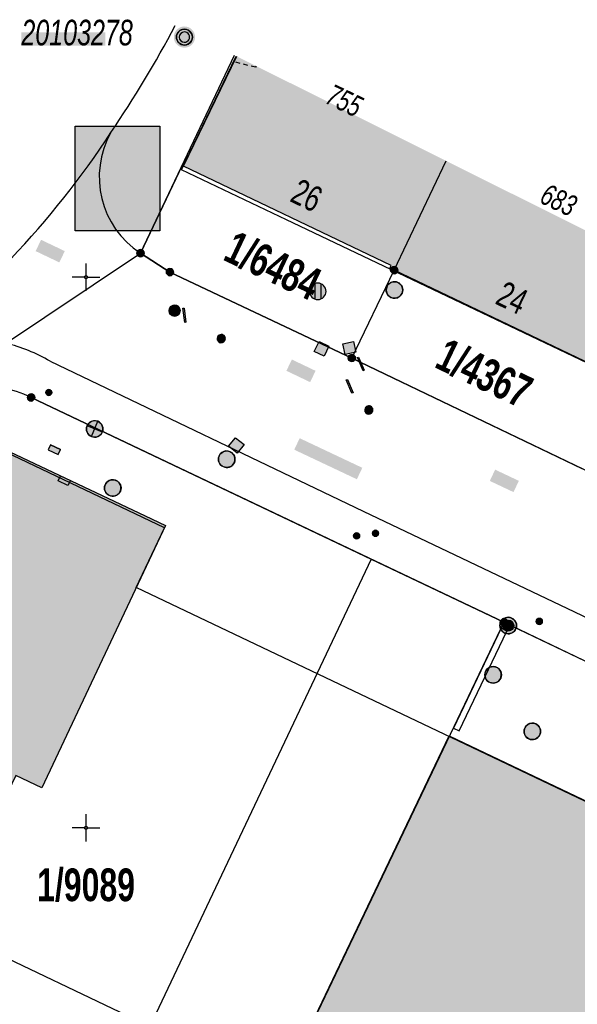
# Model space of a CAD drawing. Header units: metres. Extents: x 2695560 to 2696939, y 1260491 to 1262050.
# Tile 961 of 1005: x 2696523 to 2696548, y 1261817 to 1261862. Entities that reach past the tile are written whole.
import ezdxf

# ---------------------------------------------------------------- set-up
doc = ezdxf.new("R2010")
doc.units = ezdxf.units.M
doc.linetypes.add('AUSGEZOGEN', pattern=[0])
doc.linetypes.add('VERDECKT2_S2', pattern=[0.36, 0.2, -0.16])
for name, color, linetype in [('XR$1$AV_Flächen (EO)', 7, 'AUSGEZOGEN'), ('XR$1$AV_Gebäudeflächen (BB)', 7, 'AUSGEZOGEN'), ('XR$1$AV_Grenzpunkte', 7, 'AUSGEZOGEN'), ('XR$1$AV_Grundstück-Nr.', 7, 'AUSGEZOGEN'), ('XR$1$AV_Haus-Nr.', 7, 'AUSGEZOGEN'), ('XR$1$AV_Koordinatennetzpunkte', 7, 'AUSGEZOGEN'), ('XR$1$AV_Lagefixpunkt-Nr.', 7, 'AUSGEZOGEN'), ('XR$1$AV_Lagefixpunkte', 7, 'AUSGEZOGEN'), ('XR$1$AV_Linien (BB)', 7, 'AUSGEZOGEN'), ('XR$1$AV_Linien (EO)', 7, 'AUSGEZOGEN'), ('XR$1$AV_Versicherung-Nr.', 7, 'AUSGEZOGEN'), ('XR$1$AW_LK_Einlaufschacht alt', 24, 'AUSGEZOGEN'), ('XR$1$AW_LK_Schachtdeckel', 24, 'AUSGEZOGEN'), ('XR$1$EW_LK_Knoten', 1, 'AUSGEZOGEN'), ('XR$1$GA_LK_Rohrleitungsteil', 32, 'AUSGEZOGEN'), ('XR$1$GA_LK_Siphon', 32, 'AUSGEZOGEN'), ('XR$1$Liegenschaftsgrenzen', 7, 'AUSGEZOGEN'), ('XR$1$PFAV', 255, 'AUSGEZOGEN'), ('XR$1$PFAW', 255, 'AUSGEZOGEN'), ('XR$1$PFEW', 255, 'AUSGEZOGEN'), ('XR$1$PFGA', 255, 'AUSGEZOGEN'), ('XR$1$PFWA', 255, 'AUSGEZOGEN'), ('XR$1$RAEW', 8, 'AUSGEZOGEN'), ('XR$1$RP_Abstandslinie', 7, 'AUSGEZOGEN'), ('XR$1$WA_LK_Absperrarmatur', 171, 'AUSGEZOGEN'), ('XR$1$WA_LK_Hydrant', 171, 'AUSGEZOGEN')]:
    doc.layers.add(name, color=color, linetype=linetype)
doc.styles.add('ARIAL', font='arial.ttf')

# ---------------------------------------------------------------- blocks, each defined once
blk = doc.blocks.new('COMPLEXOBJECT_397')
at = {"layer": 'XR$1$AV_Linien (BB)', "color": 7, "linetype": 'AUSGEZOGEN', "transparency": 33554687}
for points in [[(6527.873, 11800.639), (6541.482, 11829.176), (6553.928, 11823.241)], [(6555.095, 11821.288), (6558.011, 11819.834), (6558.585, 11821.007), (6558.904, 11820.882)]]:
    blk.add_lwpolyline(points, dxfattribs=at)
for centre, radius, start, end in [((6551.92, 11820.719), 3.224, 33.0921, 51.4777), ((6551.926, 11820.717), 3.22, 10.2197, 33.1839)]:
    blk.add_arc(centre, radius, start, end, dxfattribs=at)
blk = doc.blocks.new('COMPLEXOBJECT_421')
at = {"layer": 'XR$1$AV_Linien (BB)', "color": 7, "linetype": 'AUSGEZOGEN', "transparency": 33554687}
blk.add_line((6522.51, 11844.54), (6537.947, 11837.193), dxfattribs=at)
for centre, radius, start, end in [((6520.231, 11839.369), 5.712, 94.9328, 123.7235), ((6520.142, 11839.563), 5.512, 64.555, 94.1807)]:
    blk.add_arc(centre, radius, start, end, dxfattribs=at)
blk = doc.blocks.new('COMPLEXOBJECT_702')
at = {"layer": 'XR$1$AV_Linien (BB)', "color": 7, "linetype": 'AUSGEZOGEN', "transparency": 33554687}
blk.add_lwpolyline([(6537.578, 11839.375), (6556.751, 11830.231), (6578.124, 11820.085), (6587.532, 11815.592)], dxfattribs=at)
blk.add_arc((6585.17, 11810.021), 6.052, 18.2129, 67.022, dxfattribs=at)
blk = doc.blocks.new('COMPLEXOBJECT_704')
at = {"layer": 'XR$1$AV_Linien (BB)', "color": 7, "linetype": 'AUSGEZOGEN', "transparency": 33554687}
blk.add_line((6523.369, 11846.184), (6537.578, 11839.375), dxfattribs=at)
blk.add_arc((6519.792, 11840.216), 6.958, 59.0645, 77.0191, dxfattribs=at)
blk = doc.blocks.new('COMPLEXOBJECT_1236')
at = {"layer": 'XR$1$Liegenschaftsgrenzen', "color": 7, "linetype": 'AUSGEZOGEN', "transparency": 33554687}
blk.add_line((6543.961, 11834.331), (6522.51, 11844.54), dxfattribs=at)
for centre, radius, start, end in [((6520.231, 11839.369), 5.712, 94.9328, 123.7235), ((6520.142, 11839.563), 5.512, 64.555, 94.1807)]:
    blk.add_arc(centre, radius, start, end, dxfattribs=at)
blk = doc.blocks.new('BWAV1')
at = {"layer": 'XR$1$PFAV', "transparency": 33554687}
blk.add_hatch(color=7, dxfattribs=at).paths.add_polyline_path([(0.67, 0), (0.656, 0.135), (0.616, 0.264), (0.55, 0.383), (0.462, 0.486), (0.354, 0.569), (0.233, 0.628), (0.101, 0.662), (-0.034, 0.669), (-0.168, 0.649), (-0.295, 0.602), (-0.41, 0.53), (-0.508, 0.436), (-0.586, 0.325), (-0.639, 0.201), (-0.667, 0.068), (-0.667, -0.068), (-0.639, -0.201), (-0.586, -0.325), (-0.508, -0.436), (-0.41, -0.53), (-0.295, -0.602), (-0.168, -0.649), (-0.034, -0.669), (0.101, -0.662), (0.233, -0.628), (0.354, -0.569), (0.462, -0.486), (0.55, -0.383), (0.616, -0.264), (0.656, -0.135)])
at = {"color": 7, "transparency": 33554687}
for radius, start, end in [(0.5, 91.19481, 268.80519), (0.326, 91.19481, 268.80519), (0.5, 268.80519, 91.19481), (0.326, 268.80519, 91.19481)]:
    blk.add_arc((0, 0), radius, start, end, dxfattribs=at)
at = {"layer": 'XR$1$PFAV', "transparency": 33554687}
blk.add_circle((0, 0), 0.5, dxfattribs=at)
blk = doc.blocks.new('BAV15')
at = {"layer": 'XR$1$PFAV', "transparency": 33554687}
blk.add_hatch(color=7, dxfattribs=at).paths.add_polyline_path([(0.5, 0), (0.49, 0.1), (0.46, 0.2), (0.41, 0.29), (0.34, 0.36), (0.26, 0.42), (0.17, 0.47), (0.08, 0.49), (-0.03, 0.5), (-0.13, 0.48), (-0.22, 0.45), (-0.31, 0.4), (-0.38, 0.33), (-0.44, 0.24), (-0.48, 0.15), (-0.5, 0.05), (-0.5, -0.05), (-0.48, -0.15), (-0.44, -0.24), (-0.38, -0.33), (-0.31, -0.4), (-0.22, -0.45), (-0.13, -0.48), (-0.03, -0.5), (0.08, -0.49), (0.17, -0.47), (0.26, -0.42), (0.34, -0.36), (0.41, -0.29), (0.46, -0.2), (0.49, -0.1)])
at = {"color": 7, "transparency": 33554687}
for start, end in [(90, 270), (270, 90)]:
    blk.add_arc((0, 0), 0.5, start, end, dxfattribs=at)
at = {"layer": 'XR$1$PFAV', "transparency": 33554687}
blk.add_circle((0, 0), 0.5, dxfattribs=at)
blk = doc.blocks.new('BAV2041')
at = {"color": 7, "transparency": 33554687}
for p, q in [((0, 0.5), (0, 0.05)), ((-0.05, 0), (-0.5, 0)), ((0.05, 0), (0.5, 0)), ((0, -0.05), (0, -0.5))]:
    blk.add_line(p, q, dxfattribs=at)
blk.add_circle((0, 0), 0.05, dxfattribs=at)
for start, end in [(90, 270), (270, 90)]:
    blk.add_arc((0, 0), 0.05, start, end, dxfattribs=at)
blk = doc.blocks.new('BAW2089')
at = {"layer": 'XR$1$PFAW', "transparency": 33554687}
blk.add_hatch(color=7, dxfattribs=at).paths.add_polyline_path([(-0.5, 0.5), (-0.5, -0.5), (0.5, -0.5), (0.5, 0.5)])
at = {"transparency": 33554687}
blk.add_lwpolyline([(-0.5, 0.5), (0.5, 0.5), (0.5, -0.5), (-0.5, -0.5), (-0.5, 0.5)], close=True, dxfattribs=at)
at = {"layer": 'XR$1$PFAW', "transparency": 33554687}
blk.add_lwpolyline([(-0.5, 0.5), (0.5, 0.5), (0.5, -0.5), (-0.5, -0.5), (-0.5, 0.5)], close=True, dxfattribs=at)
blk = doc.blocks.new('BAW2082')
at = {"layer": 'XR$1$PFAW', "transparency": 33554687}
blk.add_hatch(color=7, dxfattribs=at).paths.add_polyline_path([(0.509, -0.003), (0.499, 0.098), (0.469, 0.194), (0.42, 0.283), (0.354, 0.359), (0.274, 0.421), (0.183, 0.466), (0.085, 0.491), (-0.016, 0.496), (-0.116, 0.481), (-0.211, 0.446), (-0.297, 0.392), (-0.37, 0.323), (-0.428, 0.24), (-0.468, 0.147), (-0.488, 0.047), (-0.488, -0.054), (-0.468, -0.153), (-0.428, -0.246), (-0.37, -0.329), (-0.297, -0.398), (-0.211, -0.452), (-0.116, -0.487), (-0.016, -0.502), (0.085, -0.497), (0.183, -0.472), (0.274, -0.427), (0.354, -0.366), (0.42, -0.289), (0.469, -0.2), (0.499, -0.104)])
at = {"transparency": 33554687}
for start, end in [(91.19481, 268.80519), (268.80519, 91.19481)]:
    blk.add_arc((0.01, 0), 0.5, start, end, dxfattribs=at)
at = {"layer": 'XR$1$PFAW', "transparency": 33554687}
blk.add_circle((0.009, -0.003), 0.5, dxfattribs=at)
blk = doc.blocks.new('BAW2090')
at = {"layer": 'XR$1$PFAW', "lineweight": 25, "transparency": 33554687}
blk.add_hatch(color=7, dxfattribs=at).paths.add_polyline_path([(0.5, 0), (0.49, 0.101), (0.459, 0.197), (0.41, 0.286), (0.344, 0.362), (0.264, 0.424), (0.174, 0.469), (0.076, 0.494), (-0.025, 0.499), (-0.125, 0.484), (-0.22, 0.449), (-0.306, 0.395), (-0.379, 0.326), (-0.437, 0.243), (-0.477, 0.15), (-0.497, 0.051), (-0.497, -0.051), (-0.477, -0.15), (-0.437, -0.243), (-0.379, -0.326), (-0.306, -0.395), (-0.22, -0.449), (-0.125, -0.484), (-0.025, -0.499), (0.076, -0.494), (0.174, -0.469), (0.264, -0.424), (0.344, -0.362), (0.41, -0.286), (0.459, -0.197), (0.49, -0.101)])
at = {"lineweight": 25, "transparency": 33554687}
for p, q in [((-0.177, 0.468), (-0.177, -0.468)), ((0.179, 0.467), (0.177, -0.468))]:
    blk.add_line(p, q, dxfattribs=at)
for start, end in [(90, 180), (180, 270), (0, 90), (270, 0)]:
    blk.add_arc((0, 0), 0.5, start, end, dxfattribs=at)
blk = doc.blocks.new('BWA2009')
at = {"true_color": 0x000000, "transparency": 33554687}
blk.add_hatch(color=18, dxfattribs=at).paths.add_polyline_path([(0.333, 0), (0.327, 0.067), (0.306, 0.131), (0.274, 0.19), (0.23, 0.242), (0.176, 0.283), (0.116, 0.313), (0.05, 0.329), (-0.017, 0.333), (-0.084, 0.323), (-0.147, 0.299), (-0.204, 0.264), (-0.253, 0.217), (-0.291, 0.162), (-0.318, 0.1), (-0.332, 0.034), (-0.332, -0.034), (-0.318, -0.1), (-0.291, -0.162), (-0.253, -0.217), (-0.204, -0.264), (-0.147, -0.299), (-0.084, -0.323), (-0.017, -0.333), (0.05, -0.329), (0.116, -0.313), (0.176, -0.283), (0.23, -0.242), (0.274, -0.19), (0.306, -0.131), (0.327, -0.067)])
at = {"layer": 'XR$1$PFWA', "transparency": 33554687}
blk.add_hatch(color=7, dxfattribs=at).paths.add_polyline_path([(0.5, 0), (0.49, 0.101), (0.459, 0.197), (0.41, 0.286), (0.344, 0.362), (0.264, 0.424), (0.174, 0.469), (0.076, 0.494), (-0.025, 0.499), (-0.125, 0.484), (-0.22, 0.449), (-0.306, 0.395), (-0.379, 0.326), (-0.437, 0.243), (-0.477, 0.15), (-0.497, 0.051), (-0.497, -0.051), (-0.477, -0.15), (-0.437, -0.243), (-0.379, -0.326), (-0.306, -0.395), (-0.22, -0.449), (-0.125, -0.484), (-0.025, -0.499), (0.076, -0.494), (0.174, -0.469), (0.264, -0.424), (0.344, -0.362), (0.41, -0.286), (0.459, -0.197), (0.49, -0.101)])
at = {"transparency": 33554687}
blk.add_circle((0, 0), 0.333, dxfattribs=at)
for start, end in [(90, 180), (180, 270), (0, 90), (270, 0)]:
    blk.add_arc((0, 0), 0.5, start, end, dxfattribs=at)
at = {"layer": 'XR$1$PFWA', "transparency": 33554687}
blk.add_circle((0, 0), 0.5, dxfattribs=at)
blk = doc.blocks.new('BWA965')
at = {"layer": 'XR$1$PFWA', "transparency": 33554687}
blk.add_hatch(color=7, dxfattribs=at).paths.add_polyline_path([(0, 0.5), (-0.05, 0.5), (-0.1, 0.49), (-0.15, 0.48), (-0.2, 0.46), (-0.24, 0.44), (-0.29, 0.41), (-0.33, 0.38), (-0.36, 0.34), (-0.4, 0.31), (-0.42, 0.26), (-0.45, 0.22), (-0.47, 0.17), (-0.48, 0.13), (-0.49, 0.08), (-0.5, 0.03), (-0.5, -0.03), (-0.49, -0.08), (-0.48, -0.13), (-0.47, -0.17), (-0.45, -0.22), (-0.42, -0.26), (-0.4, -0.31), (-0.36, -0.34), (-0.33, -0.38), (-0.29, -0.41), (-0.24, -0.44), (-0.2, -0.46), (-0.15, -0.48), (-0.1, -0.49), (-0.05, -0.5), (0, -0.5), (0.05, -0.5), (0.1, -0.49), (0.15, -0.48), (0.2, -0.46), (0.24, -0.44), (0.29, -0.41), (0.33, -0.38), (0.36, -0.34), (0.4, -0.31), (0.42, -0.26), (0.45, -0.22), (0.47, -0.17), (0.48, -0.13), (0.49, -0.08), (0.5, -0.03), (0.5, 0.03), (0.49, 0.08), (0.48, 0.13), (0.47, 0.17), (0.45, 0.22), (0.42, 0.26), (0.4, 0.31), (0.36, 0.34), (0.33, 0.38), (0.29, 0.41), (0.24, 0.44), (0.2, 0.46), (0.15, 0.48), (0.1, 0.49), (0.05, 0.5)])
at = {"transparency": 33554687}
blk.add_line((0, 0.5), (0, -0.5), dxfattribs=at)
for start, end in [(90, 270), (270, 90)]:
    blk.add_arc((0, 0), 0.5, start, end, dxfattribs=at)
blk = doc.blocks.new('BGA2013')
at = {"transparency": 33554687}
blk.add_hatch(color=36, dxfattribs=at).paths.add_polyline_path([(-0.291, -0.409), (0.352, 0.357), (0.291, 0.409), (-0.352, -0.357)])
at = {"color": 32, "transparency": 33554687}
blk.add_lwpolyline([(-0.291, -0.409), (-0.352, -0.357), (0.291, 0.409), (0.352, 0.357), (-0.291, -0.409)], close=True, dxfattribs=at)
blk = doc.blocks.new('BGA996')
at = {"layer": 'XR$1$PFGA', "transparency": 33554687}
blk.add_hatch(color=7, dxfattribs=at).paths.add_polyline_path([(-0.25, -0.5), (0.25, -0.5), (0.25, 0.5), (-0.25, 0.5)])
at = {"color": 32, "transparency": 33554687}
for p, q in [((-0.25, 0.5), (-0.25, -0.5)), ((0.25, 0.5), (0.25, -0.5))]:
    blk.add_line(p, q, dxfattribs=at)
at = {"layer": 'XR$1$PFGA', "transparency": 33554687}
blk.add_lwpolyline([(-0.25, -0.5), (0.25, -0.5), (0.25, 0.5), (-0.25, 0.5), (-0.25, -0.5)], close=True, dxfattribs=at)
blk = doc.blocks.new('BGA15')
at = {"layer": 'XR$1$PFGA', "transparency": 33554687}
blk.add_hatch(color=7, dxfattribs=at).paths.add_polyline_path([(0.5, 0), (0.49, 0.101), (0.459, 0.197), (0.41, 0.286), (0.344, 0.362), (0.264, 0.424), (0.174, 0.469), (0.076, 0.494), (-0.025, 0.499), (-0.125, 0.484), (-0.22, 0.449), (-0.306, 0.395), (-0.379, 0.326), (-0.437, 0.243), (-0.477, 0.15), (-0.497, 0.051), (-0.497, -0.051), (-0.477, -0.15), (-0.437, -0.243), (-0.379, -0.326), (-0.306, -0.395), (-0.22, -0.449), (-0.125, -0.484), (-0.025, -0.499), (0.076, -0.494), (0.174, -0.469), (0.264, -0.424), (0.344, -0.362), (0.41, -0.286), (0.459, -0.197), (0.49, -0.101)])
at = {"color": 32, "transparency": 33554687}
for start, end in [(91.19481, 268.80519), (268.80519, 91.19481)]:
    blk.add_arc((0, 0), 0.5, start, end, dxfattribs=at)
at = {"layer": 'XR$1$PFGA', "transparency": 33554687}
blk.add_circle((0, 0), 0.5, dxfattribs=at)
blk = doc.blocks.new('BEWLP2549_S')
at = {"layer": 'XR$1$PFEW', "transparency": 33554687}
blk.add_hatch(color=7, dxfattribs=at).paths.add_polyline_path([(0.5, 0), (0.49, 0.101), (0.459, 0.197), (0.41, 0.286), (0.344, 0.362), (0.264, 0.424), (0.174, 0.469), (0.076, 0.494), (-0.025, 0.499), (-0.125, 0.484), (-0.22, 0.449), (-0.306, 0.395), (-0.379, 0.326), (-0.437, 0.243), (-0.477, 0.15), (-0.497, 0.051), (-0.497, -0.051), (-0.477, -0.15), (-0.437, -0.243), (-0.379, -0.326), (-0.306, -0.395), (-0.22, -0.449), (-0.125, -0.484), (-0.025, -0.499), (0.076, -0.494), (0.174, -0.469), (0.264, -0.424), (0.344, -0.362), (0.41, -0.286), (0.459, -0.197), (0.49, -0.101)])
at = {"color": 1, "transparency": 33554687}
for p, q in [((0.354, -0.354), (-0.354, 0.354)), ((-0.354, -0.354), (0.354, 0.354))]:
    blk.add_line(p, q, dxfattribs=at)
for start, end in [(91.38095, 268.61905), (268.61905, 91.38095)]:
    blk.add_arc((0, 0), 0.5, start, end, dxfattribs=at)
at = {"layer": 'XR$1$PFEW', "transparency": 33554687}
blk.add_circle((0, 0), 0.5, dxfattribs=at)
blk = doc.blocks.new('BEW957')
at = {"layer": 'XR$1$RAEW', "transparency": 33554687}
blk.add_hatch(color=1, dxfattribs=at).paths.add_polyline_path([(-0.5, 0), (-0.5, -0.05), (-0.49, -0.1), (-0.48, -0.15), (-0.46, -0.2), (-0.44, -0.24), (-0.41, -0.29), (-0.38, -0.33), (-0.34, -0.36), (-0.31, -0.4), (-0.26, -0.42), (-0.22, -0.45), (-0.17, -0.47), (-0.13, -0.48), (-0.08, -0.49), (-0.03, -0.5), (0.03, -0.5), (0.08, -0.49), (0.13, -0.48), (0.17, -0.47), (0.22, -0.45), (0.26, -0.42), (0.31, -0.4), (0.34, -0.36), (0.38, -0.33), (0.41, -0.29), (0.44, -0.24), (0.46, -0.2), (0.48, -0.15), (0.49, -0.1), (0.5, -0.05), (0.5, 0), (0.5, 0.05), (0.49, 0.1), (0.48, 0.15), (0.46, 0.2), (0.44, 0.24), (0.41, 0.29), (0.38, 0.33), (0.34, 0.36), (0.31, 0.4), (0.26, 0.42), (0.22, 0.45), (0.17, 0.47), (0.13, 0.48), (0.08, 0.49), (0.03, 0.5), (-0.03, 0.5), (-0.08, 0.49), (-0.13, 0.48), (-0.17, 0.47), (-0.22, 0.45), (-0.26, 0.42), (-0.31, 0.4), (-0.34, 0.36), (-0.38, 0.33), (-0.41, 0.29), (-0.44, 0.24), (-0.46, 0.2), (-0.48, 0.15), (-0.49, 0.1), (-0.5, 0.05)])
at = {"color": 1, "transparency": 33554687}
for start, end in [(90, 180), (180, 270), (0, 90), (270, 0)]:
    blk.add_arc((0, 0), 0.5, start, end, dxfattribs=at)
at = {"layer": 'XR$1$RAEW', "color": 1, "transparency": 33554687}
blk.add_circle((0, 0), 0.5, dxfattribs=at)
blk = doc.blocks.new('BEWLP2514')
at = {"layer": 'XR$1$PFEW', "transparency": 33554687}
blk.add_hatch(color=7, dxfattribs=at).paths.add_polyline_path([(0.5, 0), (-0.5, 0), (-0.5, -0.5), (0.5, -0.5)])
at = {"color": 1, "transparency": 33554687}
blk.add_lwpolyline([(-0.5, 0), (0.5, 0), (0.5, -0.5), (-0.5, -0.5), (-0.5, 0)], close=True, dxfattribs=at)
at = {"layer": 'XR$1$PFEW', "transparency": 33554687}
for p, q in [((-0.5, -0.5), (-0.5, 0)), ((-0.5, 0), (0.5, 0)), ((0.5, 0), (0.5, -0.5)), ((0.5, -0.5), (-0.5, -0.5))]:
    blk.add_line(p, q, dxfattribs=at)

msp = doc.modelspace()

# ---------------------------------------------------------------- hatches: boundary and pattern name
at = {"transparency": 33554687}
for points in [[(2696523.038, 1261860.921), (2696523.038, 1261860.318), (2696526.848, 1261860.318), (2696526.848, 1261860.921)], [(2696525.477, 1261856.661), (2696525.477, 1261851.914), (2696529.323, 1261851.914), (2696529.323, 1261856.661)], [(2696523.932, 1261851.507), (2696523.686, 1261850.993), (2696524.762, 1261850.479), (2696525.008, 1261850.993)], [(2696535.31, 1261846.072), (2696535.065, 1261845.558), (2696536.142, 1261845.044), (2696536.387, 1261845.558)], [(2696535.666, 1261842.498), (2696535.42, 1261841.977), (2696538.262, 1261840.634), (2696538.508, 1261841.155)], [(2696544.535, 1261841.071), (2696544.293, 1261840.559), (2696545.369, 1261840.051), (2696545.611, 1261840.563)]]:
    msp.add_hatch(color=7, dxfattribs=at).paths.add_polyline_path(points)
at = {"layer": 'XR$1$AV_Gebäudeflächen (BB)', "true_color": 0xd2d2d2, "transparency": 33554687}
for points in [[(2696542.313, 1261855.09), (2696532.807, 1261859.839), (2696530.397, 1261854.855), (2696539.813, 1261850.344), (2696539.756, 1261850.225), (2696539.955, 1261850.13)], [(2696551.941, 1261850.28), (2696542.313, 1261855.09), (2696539.955, 1261850.13), (2696549.655, 1261845.483)], [(2696510.935, 1261839.783), (2696516.369, 1261827.791), (2696516.695, 1261827.945), (2696519.011, 1261829.037), (2696521.565, 1261827.795), (2696521.25, 1261827.043), (2696522.431, 1261826.431), (2696522.785, 1261827.183), (2696523.972, 1261826.624), (2696529.579, 1261838.534), (2696528.662, 1261838.968), (2696519.141, 1261843.476)], [(2696551.449, 1261802.975), (2696559.874, 1261820.692), (2696559.555, 1261820.817), (2696558.981, 1261819.644), (2696556.065, 1261821.098), (2696556.057, 1261821.139), (2696556.049, 1261821.18), (2696556.04, 1261821.22), (2696556.031, 1261821.261), (2696556.021, 1261821.302), (2696556.011, 1261821.342), (2696556, 1261821.382), (2696555.989, 1261821.422), (2696555.977, 1261821.462), (2696555.965, 1261821.502), (2696555.952, 1261821.541), (2696555.939, 1261821.581), (2696555.925, 1261821.62), (2696555.91, 1261821.659), (2696555.896, 1261821.698), (2696555.88, 1261821.737), (2696555.864, 1261821.775), (2696555.848, 1261821.813), (2696555.831, 1261821.851), (2696555.814, 1261821.889), (2696555.796, 1261821.927), (2696555.777, 1261821.964), (2696555.759, 1261822.001), (2696555.739, 1261822.038), (2696555.719, 1261822.075), (2696555.699, 1261822.111), (2696555.678, 1261822.147), (2696555.657, 1261822.183), (2696555.636, 1261822.219), (2696555.614, 1261822.254), (2696555.591, 1261822.289), (2696555.573, 1261822.317), (2696555.554, 1261822.345), (2696555.535, 1261822.372), (2696555.516, 1261822.399), (2696555.496, 1261822.426), (2696555.477, 1261822.453), (2696555.456, 1261822.48), (2696555.436, 1261822.506), (2696555.416, 1261822.533), (2696555.395, 1261822.559), (2696555.374, 1261822.584), (2696555.352, 1261822.61), (2696555.33, 1261822.635), (2696555.309, 1261822.661), (2696555.286, 1261822.685), (2696555.264, 1261822.71), (2696555.241, 1261822.735), (2696555.218, 1261822.759), (2696555.195, 1261822.783), (2696555.172, 1261822.807), (2696555.148, 1261822.83), (2696555.124, 1261822.853), (2696555.1, 1261822.876), (2696555.075, 1261822.899), (2696555.051, 1261822.922), (2696555.026, 1261822.944), (2696555.001, 1261822.966), (2696554.975, 1261822.987), (2696554.95, 1261823.009), (2696554.924, 1261823.03), (2696554.898, 1261823.051), (2696542.452, 1261828.986), (2696528.843, 1261800.449), (2696531.727, 1261794.072), (2696537.143, 1261791.509), (2696537.153, 1261791.401), (2696537.168, 1261791.294), (2696537.188, 1261791.188), (2696537.213, 1261791.083), (2696537.243, 1261790.978), (2696537.277, 1261790.876), (2696537.316, 1261790.775), (2696537.359, 1261790.676), (2696537.407, 1261790.579), (2696537.46, 1261790.484), (2696537.516, 1261790.392), (2696537.577, 1261790.302), (2696537.642, 1261790.216), (2696537.71, 1261790.132), (2696537.783, 1261790.052), (2696537.859, 1261789.975), (2696537.938, 1261789.901), (2696538.021, 1261789.831), (2696538.107, 1261789.765), (2696538.195, 1261789.704), (2696538.287, 1261789.646), (2696538.381, 1261789.592), (2696538.477, 1261789.543), (2696538.575, 1261789.498), (2696538.676, 1261789.458), (2696538.778, 1261789.422), (2696538.882, 1261789.391), (2696538.986, 1261789.365), (2696539.093, 1261789.343), (2696539.199, 1261789.327), (2696539.307, 1261789.315), (2696539.36, 1261789.311), (2696539.414, 1261789.308), (2696539.468, 1261789.307), (2696539.521, 1261789.306), (2696539.575, 1261789.307), (2696539.628, 1261789.309), (2696539.682, 1261789.313), (2696539.735, 1261789.317), (2696539.789, 1261789.323), (2696539.842, 1261789.33), (2696539.895, 1261789.338), (2696539.948, 1261789.347), (2696540, 1261789.358), (2696540.053, 1261789.369), (2696540.105, 1261789.382), (2696540.157, 1261789.396), (2696540.208, 1261789.411), (2696540.259, 1261789.428), (2696540.31, 1261789.445), (2696540.36, 1261789.464), (2696540.41, 1261789.484), (2696540.459, 1261789.504), (2696540.508, 1261789.526), (2696540.557, 1261789.55), (2696540.604, 1261789.574), (2696540.652, 1261789.599), (2696540.698, 1261789.625), (2696540.745, 1261789.653), (2696540.79, 1261789.681), (2696540.835, 1261789.711), (2696540.879, 1261789.741), (2696540.911, 1261789.764), (2696540.944, 1261789.788), (2696540.975, 1261789.813), (2696541.007, 1261789.838), (2696541.037, 1261789.863), (2696541.068, 1261789.889), (2696541.098, 1261789.916), (2696541.127, 1261789.943), (2696541.156, 1261789.97), (2696541.185, 1261789.998), (2696541.213, 1261790.027), (2696541.241, 1261790.056), (2696541.268, 1261790.085), (2696541.294, 1261790.115), (2696541.32, 1261790.145), (2696541.346, 1261790.176), (2696541.371, 1261790.207), (2696541.396, 1261790.239), (2696541.42, 1261790.271), (2696541.443, 1261790.303), (2696541.466, 1261790.336), (2696541.489, 1261790.369), (2696541.51, 1261790.402), (2696541.532, 1261790.436), (2696541.552, 1261790.471), (2696541.572, 1261790.505), (2696541.592, 1261790.54), (2696541.611, 1261790.575), (2696541.629, 1261790.611), (2696541.647, 1261790.647), (2696541.664, 1261790.683), (2696543.041, 1261793.573), (2696546.159, 1261800.118), (2696546.421, 1261800.669), (2696544.552, 1261801.559), (2696545.451, 1261803.446), (2696545.5, 1261803.425), (2696545.55, 1261803.405), (2696545.601, 1261803.387), (2696545.652, 1261803.37), (2696545.703, 1261803.354), (2696545.755, 1261803.339), (2696545.807, 1261803.326), (2696545.859, 1261803.313), (2696545.912, 1261803.303), (2696545.964, 1261803.293), (2696546.017, 1261803.285), (2696546.071, 1261803.278), (2696546.124, 1261803.273), (2696546.178, 1261803.269), (2696546.231, 1261803.266), (2696546.285, 1261803.264), (2696546.339, 1261803.264), (2696546.392, 1261803.266), (2696546.446, 1261803.268), (2696546.5, 1261803.272), (2696546.553, 1261803.277), (2696546.606, 1261803.284), (2696546.659, 1261803.292), (2696546.712, 1261803.301), (2696546.765, 1261803.311), (2696546.817, 1261803.323), (2696546.87, 1261803.337), (2696546.921, 1261803.351), (2696546.973, 1261803.367), (2696547.024, 1261803.384), (2696547.074, 1261803.402), (2696547.124, 1261803.421), (2696547.173, 1261803.442), (2696547.221, 1261803.464), (2696547.269, 1261803.487), (2696547.317, 1261803.511), (2696547.364, 1261803.536), (2696547.41, 1261803.563), (2696547.455, 1261803.59), (2696547.5, 1261803.619), (2696547.544, 1261803.649), (2696547.588, 1261803.68), (2696547.63, 1261803.712), (2696547.672, 1261803.745), (2696547.713, 1261803.779), (2696547.753, 1261803.814), (2696547.792, 1261803.85), (2696547.831, 1261803.887), (2696547.868, 1261803.925), (2696547.904, 1261803.964), (2696547.94, 1261804.003), (2696547.975, 1261804.044), (2696548.008, 1261804.085), (2696548.04, 1261804.127), (2696548.072, 1261804.17), (2696548.102, 1261804.214), (2696548.132, 1261804.259), (2696548.16, 1261804.304), (2696548.187, 1261804.35), (2696548.213, 1261804.396), (2696548.237, 1261804.443), (2696548.261, 1261804.491)]]:
    msp.add_hatch(color=254, dxfattribs=at).paths.add_polyline_path(points)

# ---------------------------------------------------------------- linework, layer by layer
at = {"color": 24, "lineweight": -3, "transparency": 33554687}
msp.add_lwpolyline([(2696525.477, 1261856.661), (2696529.323, 1261856.661), (2696529.323, 1261851.914), (2696525.477, 1261851.914), (2696525.477, 1261856.661)], close=True, dxfattribs=at)
at = {"layer": 'XR$1$AV_Flächen (EO)', "color": 7, "linetype": 'AUSGEZOGEN', "transparency": 33554687}
msp.add_lwpolyline([(2696542.638, 1261829.34), (2696542.909, 1261829.211), (2696545.072, 1261833.741), (2696544.802, 1261833.87), (2696542.638, 1261829.34)], close=True, dxfattribs=at)
at = {"layer": 'XR$1$AV_Linien (BB)', "color": 7, "linetype": 'AUSGEZOGEN', "transparency": 33554687}
for p, q in [((2696530.397, 1261854.855), (2696532.807, 1261859.839)), ((2696539.955, 1261850.13), (2696542.313, 1261855.09)), ((2696538.03, 1261846.14), (2696539.955, 1261850.13)), ((2696549.655, 1261845.483), (2696539.955, 1261850.13)), ((2696538.03, 1261846.14), (2696548.474, 1261841.123))]:
    msp.add_line(p, q, dxfattribs=at)
for points in [[(2696530.397, 1261854.855), (2696530.335, 1261854.884), (2696528.44, 1261850.9)], [(2696539.955, 1261850.13), (2696539.756, 1261850.225), (2696539.813, 1261850.344), (2696530.397, 1261854.855)], [(2696528.44, 1261850.9), (2696529.78, 1261850.04), (2696538.03, 1261846.14)], [(2696510.935, 1261839.783), (2696519.141, 1261843.476), (2696528.662, 1261838.968), (2696529.579, 1261838.534), (2696523.972, 1261826.624), (2696522.785, 1261827.183), (2696522.431, 1261826.431), (2696521.25, 1261827.043), (2696521.565, 1261827.795), (2696519.011, 1261829.037), (2696516.695, 1261827.945)], [(2696538.917, 1261837.003), (2696528.868, 1261815.793), (2696520.366, 1261819.848), (2696516.695, 1261827.945)], [(2696538.917, 1261837.003), (2696544.931, 1261834.141), (2696562.32, 1261825.835)]]:
    msp.add_lwpolyline(points, dxfattribs=at)
for centre, radius, start, end in [((2696483.382, 1261885.991), 52.805, 325.893, 332.037), ((2696494.446, 1261877.625), 38.959, 305.4584, 326.9561), ((2696530.705, 1261854.355), 4.132, 150.6449, 236.7527)]:
    msp.add_arc(centre, radius, start, end, dxfattribs=at)
at = {"layer": 'XR$1$AV_Linien (EO)', "color": 7, "linetype": 'VERDECKT2_S2', "transparency": 33554687}
msp.add_lwpolyline([(2696533.694, 1261859.396), (2696533.666, 1261859.339), (2696532.687, 1261859.59)], dxfattribs=at)
at = {"layer": 'XR$1$Liegenschaftsgrenzen', "color": 7, "linetype": 'AUSGEZOGEN', "transparency": 33554687}
for p, q in [((2696528.44, 1261850.9), (2696532.714, 1261859.885)), ((2696518.03, 1261843.93), (2696528.44, 1261850.9)), ((2696550.25, 1261840.27), (2696538.03, 1261846.14)), ((2696544.931, 1261834.141), (2696526.861, 1261796.313)), ((2696562.32, 1261825.835), (2696544.931, 1261834.141))]:
    msp.add_line(p, q, dxfattribs=at)
for points in [[(2696538.03, 1261846.14), (2696539.955, 1261850.13), (2696542.313, 1261855.09)], [(2696538.03, 1261846.14), (2696529.78, 1261850.04), (2696528.44, 1261850.9)]]:
    msp.add_lwpolyline(points, dxfattribs=at)
at = {"layer": 'XR$1$RP_Abstandslinie', "color": 7, "linetype": 'AUSGEZOGEN', "transparency": 33554687}
for points in [[(2696704.874, 1261773.872), (2696703.94, 1261771.92), (2696671.81, 1261787.24), (2696639.32, 1261802.73), (2696600.5, 1261821.23), (2696566.2, 1261837.58), (2696530.31, 1261854.68), (2696532.782, 1261859.852)], [(2696529.532, 1261838.434), (2696519.05, 1261843.43), (2696515.456, 1261841.812)], [(2696586.08, 1261808.157), (2696528.254, 1261835.72), (2696529.532, 1261838.434)]]:
    msp.add_lwpolyline(points, dxfattribs=at)

# ---------------------------------------------------------------- block references
at = {"layer": 'XR$1$AV_Grenzpunkte', "color": 7, "linetype": 'AUSGEZOGEN', "lineweight": -3, "transparency": 33554687, "xscale": 0.3249999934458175, "yscale": 0.3249999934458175}
for p in [(2696528.44, 1261850.9), (2696529.78, 1261850.04), (2696539.955, 1261850.13), (2696538.03, 1261846.14), (2696523.48, 1261844.35), (2696544.931, 1261834.141)]:
    msp.add_blockref('BAV15', p, dxfattribs=at)
at = {"layer": 'XR$1$AV_Koordinatennetzpunkte', "color": 7, "linetype": 'AUSGEZOGEN', "lineweight": -3, "transparency": 33554687, "xscale": 1.25, "yscale": 1.25}
for p in [(2696525.97, 1261849.81), (2696525.97, 1261824.81)]:
    msp.add_blockref('BAV2041', p, dxfattribs=at)
at = {"layer": 'XR$1$AV_Lagefixpunkte', "color": 7, "linetype": 'AUSGEZOGEN', "lineweight": -3, "transparency": 33554687, "xscale": 0.7199999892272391, "yscale": 0.7199999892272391}
msp.add_blockref('BWAV1', (2696530.437, 1261860.711, 437.024), dxfattribs=at)
at = {"layer": 'XR$1$AV_Linien (BB)', "color": 7, "linetype": 'AUSGEZOGEN', "lineweight": -3, "transparency": 33554687}
for name in ['COMPLEXOBJECT_704', 'COMPLEXOBJECT_421', 'COMPLEXOBJECT_702', 'COMPLEXOBJECT_397']:
    msp.add_blockref(name, (2690000.97, 1249999.81), dxfattribs=at)
at = {"layer": 'XR$1$AW_LK_Einlaufschacht alt', "color": 24, "linetype": 'AUSGEZOGEN', "lineweight": -3, "transparency": 33554687, "xscale": 0.5000000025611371}
for p, yscale, rotation in [((2696536.663, 1261846.562), 0.5000000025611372, 334.697753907), ((2696537.917, 1261846.596), 0.5000000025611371, 12.384594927), ((2696532.792, 1261842.17), 0.5000000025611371, 230.8283844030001)]:
    msp.add_blockref('BAW2089', p, dxfattribs=dict(at, yscale=yscale, rotation=rotation))
at = {"layer": 'XR$1$AW_LK_Schachtdeckel', "color": 24, "linetype": 'AUSGEZOGEN', "lineweight": -3, "transparency": 33554687, "xscale": 0.7499999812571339, "yscale": 0.7499999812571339}
msp.add_blockref('BAW2090', (2696536.487, 1261849.166), dxfattribs=at)
at = {"layer": 'XR$1$AW_LK_Schachtdeckel', "color": 24, "linetype": 'AUSGEZOGEN', "lineweight": -3, "transparency": 33554687}
for p, xscale, yscale, rotation in [((2696539.97, 1261849.236), 0.7499999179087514, 0.7499999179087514, 245.0881042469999), ((2696532.351, 1261841.539), 0.7499999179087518, 0.7499999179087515, 64.436813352), ((2696527.181, 1261840.232), 0.7499999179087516, 0.7499999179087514, 85.280487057), ((2696544.437, 1261831.75), 0.7499999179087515, 0.7499999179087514, 57.163299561), ((2696546.224, 1261829.179), 0.7499999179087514, 0.7499999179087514, 109.468780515)]:
    msp.add_blockref('BAW2082', p, dxfattribs=dict(at, xscale=xscale, yscale=yscale, rotation=rotation))
at = {"layer": 'XR$1$EW_LK_Knoten', "color": 1, "linetype": 'AUSGEZOGEN', "lineweight": -3, "transparency": 33554687, "xscale": 0.2749999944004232, "yscale": 0.2749999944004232}
for p in [(2696524.285, 1261844.573), (2696538.248, 1261838.067), (2696539.106, 1261838.183), (2696546.536, 1261834.182)]:
    msp.add_blockref('BEW957', p, dxfattribs=at)
at = {"layer": 'XR$1$EW_LK_Knoten', "color": 1, "linetype": 'AUSGEZOGEN', "lineweight": -3, "transparency": 33554687}
for name, p, xscale, yscale, rotation in [('BEWLP2549_S', (2696526.365, 1261842.92), 0.749999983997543, 0.7499999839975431, 22.62780000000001), ('BEWLP2514', (2696525.037, 1261840.684), 0.5, 0.5, 334.0511999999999)]:
    msp.add_blockref(name, p, dxfattribs=dict(at, xscale=xscale, yscale=yscale, rotation=rotation))
at = {"layer": 'XR$1$GA_LK_Rohrleitungsteil', "color": 32, "linetype": 'AUSGEZOGEN', "lineweight": -3, "transparency": 33554687}
for name, p, xscale, yscale, rotation in [('BGA2013', (2696530.438, 1261848.08), 0.6499999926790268, 0.6499999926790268, 47.7009), ('BGA2013', (2696538.441, 1261845.872), 0.6499999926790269, 0.6499999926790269, 63.49590000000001), ('BGA2013', (2696537.934, 1261844.854), 0.6499999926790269, 0.6499999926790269, 63.49590000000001), ('BGA996', (2696524.535, 1261841.979), 0.4999999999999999, 0.4999999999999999, 64.5912)]:
    msp.add_blockref(name, p, dxfattribs=dict(at, xscale=xscale, yscale=yscale, rotation=rotation))
at = {"layer": 'XR$1$GA_LK_Siphon', "color": 32, "linetype": 'AUSGEZOGEN', "lineweight": -3, "transparency": 33554687, "xscale": 0.4999999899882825, "yscale": 0.4999999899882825, "rotation": 334.4463}
msp.add_blockref('BGA15', (2696529.989, 1261848.295), dxfattribs=at)
at = {"layer": 'XR$1$Liegenschaftsgrenzen', "color": 7, "linetype": 'AUSGEZOGEN', "lineweight": -3, "transparency": 33554687}
msp.add_blockref('COMPLEXOBJECT_1236', (2690000.97, 1249999.81), dxfattribs=at)
at = {"layer": 'XR$1$WA_LK_Absperrarmatur', "color": 171, "linetype": 'AUSGEZOGEN', "lineweight": -3, "transparency": 33554687, "xscale": 0.3749999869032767, "yscale": 0.3749999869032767}
for p, rotation in [((2696532.107, 1261847.017), 62.06762695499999), ((2696538.804, 1261843.778), 64.422363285)]:
    msp.add_blockref('BWA965', p, dxfattribs=dict(at, rotation=rotation))
at = {"layer": 'XR$1$WA_LK_Hydrant', "color": 171, "linetype": 'AUSGEZOGEN', "lineweight": -3, "transparency": 33554687, "xscale": 0.7499999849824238, "yscale": 0.7499999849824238, "rotation": 65.64524841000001}
msp.add_blockref('BWA2009', (2696545.13, 1261833.993), dxfattribs=at)

# ---------------------------------------------------------------- texts
at = {"layer": 'XR$1$AV_Grundstück-Nr.', "color": 7, "transparency": 33554687, "char_height": 1.48491, "width": 4.98214, "attachment_point": 5, "style": 'ARIAL'}
for s, insert, rotation in [('\\A1;{\\fArial|i0|b1;\\H1.484908;\\W0.700000;\\C7;1/6484}\\P', (2696534.444, 1261850.322), 334.6956), ('\\A1;{\\fArial|i0|b1;\\H1.484908;\\W0.700000;\\C7;1/4367}\\P', (2696544.037, 1261845.433), 334.3383)]:
    msp.add_mtext(s, dxfattribs=dict(at, insert=insert, rotation=rotation))
at = {"layer": 'XR$1$AV_Grundstück-Nr.', "color": 7, "transparency": 33554687, "insert": (2696525.974, 1261822.199), "char_height": 1.48491, "width": 4.98214, "attachment_point": 5, "style": 'ARIAL'}
msp.add_mtext('\\A1;{\\fArial|i0|b1;\\H1.484908;\\W0.700000;\\C7;1/9089}\\P', dxfattribs=at)
at = {"layer": 'XR$1$AV_Haus-Nr.', "color": 7, "transparency": 33554687, "char_height": 1.1621, "width": 1.68109, "attachment_point": 8, "rotation": 334.4031, "style": 'ARIAL'}
for s, insert in [('\\W0.70;26', (2696535.734, 1261852.988)), ('\\W0.70;24', (2696545.056, 1261848.352))]:
    msp.add_mtext(s, dxfattribs=dict(at, insert=insert))
at = {"layer": 'XR$1$AV_Lagefixpunkt-Nr.', "color": 7, "transparency": 33554687, "insert": (2696523.038, 1261860.318), "char_height": 1.1621, "width": 5.50234, "attachment_point": 7, "style": 'ARIAL'}
msp.add_mtext('\\A1;{\\fArial|i1|b0;\\H1.162102;\\W0.700000;\\C7;20103278}\\P', dxfattribs=at)
at = {"layer": 'XR$1$AV_Versicherung-Nr.', "color": 7, "transparency": 33554687, "char_height": 0.96842, "width": 1.93301, "attachment_point": 5, "rotation": 334.4031, "style": 'ARIAL'}
for s, insert in [('\\A1;{\\fArial|i1|b0;\\H0.968418;\\W0.700000;\\C7;755}\\P', (2696537.691, 1261857.824)), ('\\A1;{\\fArial|i1|b0;\\H0.968418;\\W0.700000;\\C7;683}\\P', (2696547.416, 1261853.311))]:
    msp.add_mtext(s, dxfattribs=dict(at, insert=insert))

doc.saveas('drawing.dxf')
